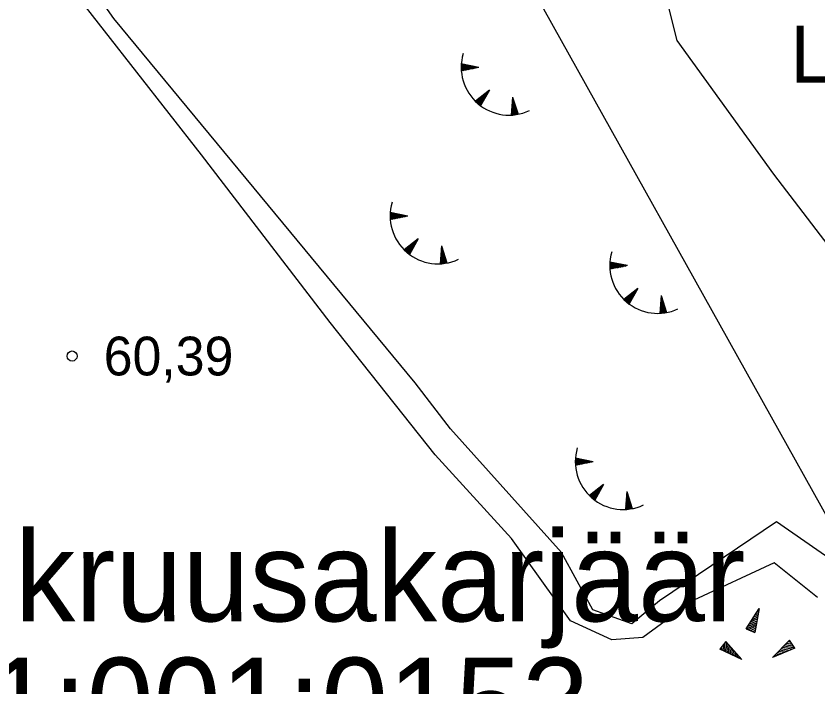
# Model space of a CAD drawing. Extents: x 532503 to 539665, y 6557663 to 6561526.
# Drawn here: x 535381.6 to 535432.3, y 6559649.2 to 6559691.6 of the extents above; entities that cross this region are included whole.
import ezdxf

# ---------------------------------------------------------------- set-up
doc = ezdxf.new("R2010")
doc.units = 0
for name, color, linetype in [('Default', 7, 'Continuous'), ('HALJASTUS', 7, 'Continuous'), ('kataster', 7, 'Continuous'), ('KORGUS-EH2000', 7, 'Continuous'), ('Lõige', 7, 'Continuous'), ('RELJEEF', 7, 'Continuous')]:
    doc.layers.add(name, color=color, linetype=linetype)

# ---------------------------------------------------------------- blocks, each defined once
blk = doc.blocks.new('POINT_DISPLAY')
at = {"layer": 'Default'}
blk.add_line((0, 0), (0, 0), dxfattribs=at)

msp = doc.modelspace()

# ---------------------------------------------------------------- linework, layer by layer
at = {"layer": 'KORGUS-EH2000'}
msp.add_circle((535385.139, 6559670.143), 0.32, dxfattribs=at)
at = {"layer": 'Lõige'}
msp.add_lwpolyline([(535150.705, 6560087.504), (535159.93, 6560069.75), (535218.82, 6559968.7), (535305.655, 6559887.851), (535461.67, 6559608.38), (535506.03, 6559511.29), (535514.367, 6559493.043)], dxfattribs=at)
at = {"layer": 'RELJEEF'}
for p, q in [((535409.743, 6559688.412), (535409.942, 6559688.571)), ((535409.744, 6559688.477), (535409.878, 6559688.583)), ((535409.744, 6559688.348), (535410.007, 6559688.559)), ((535409.745, 6559688.285), (535410.071, 6559688.546)), ((535409.747, 6559688.543), (535409.813, 6559688.596)), ((535409.748, 6559688.224), (535410.136, 6559688.534)), ((535410.864, 6559688.393), (535409.751, 6559688.608)), ((535410.864, 6559688.393), (535409.752, 6559688.175)), ((535409.772, 6559688.179), (535410.2, 6559688.521)), ((535409.878, 6559688.2), (535410.265, 6559688.509)), ((535409.984, 6559688.22), (535410.329, 6559688.496)), ((535410.09, 6559688.241), (535410.394, 6559688.484)), ((535410.196, 6559688.262), (535410.458, 6559688.471)), ((535410.302, 6559688.283), (535410.522, 6559688.459)), ((535410.408, 6559688.304), (535410.587, 6559688.447)), ((535410.514, 6559688.324), (535410.651, 6559688.434)), ((535410.62, 6559688.345), (535410.716, 6559688.422)), ((535410.726, 6559688.366), (535410.78, 6559688.409)), ((535411.528, 6559686.953), (535410.639, 6559686.249)), ((535411.528, 6559686.953), (535410.968, 6559685.967)), ((535411.405, 6559686.737), (535411.409, 6559686.859)), ((535411.459, 6559686.831), (535411.461, 6559686.9)), ((535410.783, 6559686.115), (535410.792, 6559686.37)), ((535410.832, 6559686.074), (535410.843, 6559686.411)), ((535410.88, 6559686.034), (535410.895, 6559686.451)), ((535410.929, 6559685.996), (535410.946, 6559686.492)), ((535410.979, 6559685.985), (535410.998, 6559686.533)), ((535411.032, 6559686.079), (535411.049, 6559686.574)), ((535411.085, 6559686.173), (535411.101, 6559686.614)), ((535411.139, 6559686.267), (535411.152, 6559686.655)), ((535411.192, 6559686.361), (535411.204, 6559686.696)), ((535411.245, 6559686.455), (535411.255, 6559686.737)), ((535411.299, 6559686.549), (535411.307, 6559686.777)), ((535411.352, 6559686.643), (535411.358, 6559686.818)), ((535412.992, 6559686.505), (535412.907, 6559685.374)), ((535413.068, 6559686.268), (535412.981, 6559686.354)), ((535413.035, 6559686.371), (535412.986, 6559686.42)), ((535412.992, 6559686.505), (535413.338, 6559685.425)), ((535410.686, 6559686.203), (535410.689, 6559686.288)), ((535410.734, 6559686.158), (535410.74, 6559686.329)), ((535413.331, 6559685.445), (535412.942, 6559685.831)), ((535413.298, 6559685.548), (535412.947, 6559685.896)), ((535413.265, 6559685.651), (535412.951, 6559685.961)), ((535413.233, 6559685.754), (535412.956, 6559686.027)), ((535413.2, 6559685.857), (535412.961, 6559686.092)), ((535413.167, 6559685.96), (535412.966, 6559686.158)), ((535413.134, 6559686.063), (535412.971, 6559686.223)), ((535413.101, 6559686.165), (535412.976, 6559686.289)), ((535412.973, 6559685.378), (535412.912, 6559685.438)), ((535413.039, 6559685.383), (535412.917, 6559685.503)), ((535413.103, 6559685.39), (535412.922, 6559685.569)), ((535413.166, 6559685.397), (535412.927, 6559685.634)), ((535413.228, 6559685.406), (535412.932, 6559685.7)), ((535413.289, 6559685.416), (535412.937, 6559685.765)), ((535405.25, 6559679.013), (535405.449, 6559679.172)), ((535405.25, 6559678.949), (535405.513, 6559679.159)), ((535405.251, 6559679.078), (535405.384, 6559679.184)), ((535405.252, 6559678.886), (535405.578, 6559679.147)), ((535405.253, 6559679.144), (535405.32, 6559679.197)), ((535405.255, 6559678.825), (535405.642, 6559679.135)), ((535406.37, 6559678.994), (535405.257, 6559679.209)), ((535406.37, 6559678.994), (535405.258, 6559678.776)), ((535405.279, 6559678.78), (535405.707, 6559679.122)), ((535405.385, 6559678.8), (535405.771, 6559679.11)), ((535405.491, 6559678.821), (535405.836, 6559679.097)), ((535405.597, 6559678.842), (535405.9, 6559679.085)), ((535405.703, 6559678.863), (535405.965, 6559679.072)), ((535405.809, 6559678.884), (535406.029, 6559679.06)), ((535405.915, 6559678.905), (535406.093, 6559679.047)), ((535406.021, 6559678.925), (535406.158, 6559679.035)), ((535406.127, 6559678.946), (535406.222, 6559679.023)), ((535406.233, 6559678.967), (535406.287, 6559679.01)), ((535407.034, 6559677.554), (535406.145, 6559676.85)), ((535407.034, 6559677.554), (535406.475, 6559676.568)), ((535406.592, 6559676.774), (535406.607, 6559677.215)), ((535406.645, 6559676.868), (535406.659, 6559677.256)), ((535406.698, 6559676.962), (535406.71, 6559677.297)), ((535406.752, 6559677.056), (535406.762, 6559677.338)), ((535406.805, 6559677.15), (535406.813, 6559677.378)), ((535406.858, 6559677.244), (535406.865, 6559677.419)), ((535406.912, 6559677.338), (535406.916, 6559677.46)), ((535406.965, 6559677.432), (535406.968, 6559677.501)), ((535406.193, 6559676.804), (535406.196, 6559676.889)), ((535406.241, 6559676.759), (535406.247, 6559676.93)), ((535406.29, 6559676.716), (535406.298, 6559676.971)), ((535406.338, 6559676.675), (535406.35, 6559677.012)), ((535406.387, 6559676.635), (535406.401, 6559677.052)), ((535406.435, 6559676.597), (535406.453, 6559677.093)), ((535406.485, 6559676.586), (535406.504, 6559677.134)), ((535406.538, 6559676.68), (535406.556, 6559677.175)), ((535408.499, 6559677.106), (535408.414, 6559675.975)), ((535408.673, 6559676.561), (535408.473, 6559676.759)), ((535408.64, 6559676.663), (535408.478, 6559676.824)), ((535408.607, 6559676.766), (535408.483, 6559676.89)), ((535408.574, 6559676.869), (535408.487, 6559676.955)), ((535408.541, 6559676.972), (535408.492, 6559677.021)), ((535408.499, 6559677.106), (535408.844, 6559676.026)), ((535408.673, 6559675.998), (535408.433, 6559676.235)), ((535408.735, 6559676.007), (535408.438, 6559676.301)), ((535408.796, 6559676.017), (535408.443, 6559676.366)), ((535408.838, 6559676.046), (535408.448, 6559676.431)), ((535408.805, 6559676.149), (535408.453, 6559676.497)), ((535408.772, 6559676.252), (535408.458, 6559676.562)), ((535408.739, 6559676.355), (535408.463, 6559676.628)), ((535408.706, 6559676.458), (535408.468, 6559676.693)), ((535408.479, 6559675.979), (535408.419, 6559676.039)), ((535408.545, 6559675.984), (535408.424, 6559676.104)), ((535408.61, 6559675.99), (535408.429, 6559676.17)), ((535419.139, 6559675.88), (535419.338, 6559676.039)), ((535419.139, 6559675.816), (535419.402, 6559676.026)), ((535419.14, 6559675.945), (535419.273, 6559676.051)), ((535419.141, 6559675.753), (535419.467, 6559676.014)), ((535419.142, 6559676.011), (535419.209, 6559676.064)), ((535419.144, 6559675.692), (535419.531, 6559676.002)), ((535420.259, 6559675.861), (535419.146, 6559676.076)), ((535420.259, 6559675.861), (535419.147, 6559675.643)), ((535419.168, 6559675.647), (535419.596, 6559675.989)), ((535419.274, 6559675.667), (535419.66, 6559675.977)), ((535419.38, 6559675.688), (535419.724, 6559675.964)), ((535419.486, 6559675.709), (535419.789, 6559675.952)), ((535419.592, 6559675.73), (535419.853, 6559675.939)), ((535419.698, 6559675.751), (535419.918, 6559675.927)), ((535419.804, 6559675.772), (535419.982, 6559675.914)), ((535419.91, 6559675.792), (535420.047, 6559675.902)), ((535420.016, 6559675.813), (535420.111, 6559675.89)), ((535420.122, 6559675.834), (535420.176, 6559675.877)), ((535420.923, 6559674.421), (535420.034, 6559673.717)), ((535420.923, 6559674.421), (535420.364, 6559673.435)), ((535420.641, 6559673.923), (535420.65, 6559674.205)), ((535420.694, 6559674.017), (535420.702, 6559674.245)), ((535420.747, 6559674.111), (535420.753, 6559674.286)), ((535420.801, 6559674.205), (535420.805, 6559674.327)), ((535420.854, 6559674.299), (535420.856, 6559674.368)), ((535420.081, 6559673.671), (535420.084, 6559673.756)), ((535420.13, 6559673.626), (535420.136, 6559673.797)), ((535420.178, 6559673.583), (535420.187, 6559673.838)), ((535420.227, 6559673.542), (535420.239, 6559673.879)), ((535420.276, 6559673.502), (535420.29, 6559673.919)), ((535420.324, 6559673.464), (535420.342, 6559673.96)), ((535420.374, 6559673.453), (535420.393, 6559674.001)), ((535420.427, 6559673.547), (535420.445, 6559674.042)), ((535420.481, 6559673.641), (535420.496, 6559674.082)), ((535420.534, 6559673.735), (535420.548, 6559674.123)), ((535420.587, 6559673.829), (535420.599, 6559674.164)), ((535422.388, 6559673.973), (535422.303, 6559672.842)), ((535422.529, 6559673.53), (535422.366, 6559673.691)), ((535422.496, 6559673.633), (535422.371, 6559673.757)), ((535422.463, 6559673.736), (535422.376, 6559673.822)), ((535422.43, 6559673.839), (535422.381, 6559673.888)), ((535422.388, 6559673.973), (535422.733, 6559672.893)), ((535422.624, 6559672.874), (535422.327, 6559673.168)), ((535422.685, 6559672.884), (535422.332, 6559673.233)), ((535422.727, 6559672.913), (535422.337, 6559673.298)), ((535422.694, 6559673.016), (535422.342, 6559673.364)), ((535422.661, 6559673.119), (535422.347, 6559673.429)), ((535422.628, 6559673.222), (535422.352, 6559673.495)), ((535422.595, 6559673.325), (535422.357, 6559673.56)), ((535422.562, 6559673.428), (535422.362, 6559673.626)), ((535422.368, 6559672.846), (535422.308, 6559672.906)), ((535422.434, 6559672.851), (535422.312, 6559672.971)), ((535422.499, 6559672.857), (535422.317, 6559673.037)), ((535422.562, 6559672.865), (535422.322, 6559673.102)), ((535416.96, 6559663.484), (535417.159, 6559663.643)), ((535416.961, 6559663.549), (535417.095, 6559663.656)), ((535416.961, 6559663.42), (535417.223, 6559663.631)), ((535416.962, 6559663.357), (535417.288, 6559663.618)), ((535416.964, 6559663.615), (535417.03, 6559663.668)), ((535416.965, 6559663.296), (535417.352, 6559663.606)), ((535418.081, 6559663.465), (535416.967, 6559663.68)), ((535416.989, 6559663.251), (535417.417, 6559663.593)), ((535417.095, 6559663.272), (535417.481, 6559663.581)), ((535417.201, 6559663.292), (535417.546, 6559663.568)), ((535417.307, 6559663.313), (535417.61, 6559663.556)), ((535417.413, 6559663.334), (535417.675, 6559663.543)), ((535417.519, 6559663.355), (535417.739, 6559663.531)), ((535417.625, 6559663.376), (535417.804, 6559663.519)), ((535418.081, 6559663.465), (535416.968, 6559663.247)), ((535417.731, 6559663.396), (535417.868, 6559663.506)), ((535417.837, 6559663.417), (535417.933, 6559663.494)), ((535417.943, 6559663.438), (535417.997, 6559663.481)), ((535418.744, 6559662.025), (535417.856, 6559661.321)), ((535418.744, 6559662.025), (535418.185, 6559661.039)), ((535418.097, 6559661.107), (535418.112, 6559661.523)), ((535418.146, 6559661.069), (535418.163, 6559661.564)), ((535418.195, 6559661.057), (535418.215, 6559661.605)), ((535418.249, 6559661.151), (535418.266, 6559661.646)), ((535418.302, 6559661.245), (535418.317, 6559661.687)), ((535418.355, 6559661.339), (535418.369, 6559661.727)), ((535418.409, 6559661.433), (535418.42, 6559661.768)), ((535418.462, 6559661.527), (535418.472, 6559661.809)), ((535418.515, 6559661.621), (535418.523, 6559661.85)), ((535418.569, 6559661.715), (535418.575, 6559661.89)), ((535418.622, 6559661.809), (535418.626, 6559661.931)), ((535418.675, 6559661.903), (535418.678, 6559661.972)), ((535420.209, 6559661.577), (535420.124, 6559660.446)), ((535420.252, 6559661.443), (535420.203, 6559661.492)), ((535420.209, 6559661.577), (535420.554, 6559660.497)), ((535417.903, 6559661.275), (535417.906, 6559661.36)), ((535417.951, 6559661.23), (535417.957, 6559661.401)), ((535418, 6559661.187), (535418.009, 6559661.442)), ((535418.048, 6559661.146), (535418.06, 6559661.483)), ((535420.482, 6559660.723), (535420.168, 6559661.034)), ((535420.449, 6559660.826), (535420.173, 6559661.099)), ((535420.416, 6559660.929), (535420.178, 6559661.164)), ((535420.383, 6559661.032), (535420.183, 6559661.23)), ((535420.35, 6559661.135), (535420.188, 6559661.295)), ((535420.317, 6559661.237), (535420.193, 6559661.361)), ((535420.285, 6559661.34), (535420.198, 6559661.426)), ((535420.19, 6559660.45), (535420.129, 6559660.51)), ((535420.255, 6559660.455), (535420.134, 6559660.575)), ((535420.32, 6559660.462), (535420.139, 6559660.641)), ((535420.383, 6559660.469), (535420.144, 6559660.706)), ((535420.445, 6559660.478), (535420.149, 6559660.772)), ((535420.506, 6559660.488), (535420.153, 6559660.837)), ((535420.548, 6559660.517), (535420.158, 6559660.903)), ((535420.515, 6559660.62), (535420.163, 6559660.968)), ((535427.755, 6559652.899), (535428.595, 6559654.179)), ((535428.595, 6559654.179), (535428.315, 6559652.669)), ((535428.445, 6559653.949), (535428.565, 6559653.999)), ((535428.545, 6559654.099), (535428.585, 6559654.119)), ((535427.955, 6559653.199), (535428.455, 6559653.409)), ((535428.055, 6559653.349), (535428.305, 6559653.459)), ((535428.155, 6559653.499), (535428.495, 6559653.649)), ((535428.255, 6559653.649), (535428.515, 6559653.769)), ((535428.305, 6559653.459), (535428.475, 6559653.529)), ((535428.345, 6559653.799), (535428.545, 6559653.879)), ((535427.755, 6559652.899), (535428.405, 6559653.179)), ((535427.755, 6559652.899), (535428.315, 6559652.669)), ((535427.855, 6559653.049), (535428.425, 6559653.289)), ((535427.885, 6559652.849), (535428.385, 6559653.059)), ((535428.015, 6559652.789), (535428.365, 6559652.939)), ((535428.155, 6559652.739), (535428.345, 6559652.819)), ((535428.285, 6559652.689), (535428.315, 6559652.699)), ((535426.472, 6559652.098), (535426.102, 6559651.618)), ((535426.302, 6559651.878), (535426.352, 6559651.508)), ((535426.382, 6559651.988), (535426.452, 6559651.448)), ((535426.472, 6559652.098), (535427.482, 6559650.958)), ((535426.472, 6559652.098), (535426.562, 6559651.398)), ((535426.592, 6559651.968), (535426.672, 6559651.348)), ((535429.43, 6559651.088), (535430.51, 6559652.178)), ((535430.77, 6559651.788), (535430.24, 6559651.898)), ((535430.69, 6559651.908), (535430.32, 6559651.978)), ((535430.61, 6559652.028), (535430.41, 6559652.068)), ((535430.53, 6559652.148), (535430.49, 6559652.148)), ((535430.85, 6559651.678), (535430.51, 6559652.178)), ((535427.482, 6559650.958), (535426.102, 6559651.618)), ((535426.122, 6559651.648), (535426.132, 6559651.608)), ((535426.212, 6559651.758), (535426.242, 6559651.558)), ((535426.712, 6559651.828), (535426.782, 6559651.298)), ((535426.832, 6559651.698), (535426.862, 6559651.418)), ((535426.862, 6559651.418), (535426.892, 6559651.238)), ((535426.942, 6559651.558), (535427.002, 6559651.188)), ((535427.062, 6559651.428), (535427.102, 6559651.138)), ((535430.85, 6559651.678), (535429.43, 6559651.088)), ((535430.01, 6559651.328), (535429.73, 6559651.388)), ((535430.18, 6559651.398), (535429.81, 6559651.468)), ((535430.08, 6559651.518), (535429.9, 6559651.558)), ((535430.51, 6559651.538), (535429.98, 6559651.638)), ((535430.68, 6559651.608), (535430.07, 6559651.728)), ((535430.35, 6559651.468), (535430.08, 6559651.518)), ((535430.85, 6559651.678), (535430.15, 6559651.808)), ((535427.182, 6559651.288), (535427.212, 6559651.088)), ((535427.302, 6559651.158), (535427.322, 6559651.028)), ((535427.422, 6559651.018), (535427.432, 6559650.978)), ((535429.51, 6559651.118), (535429.48, 6559651.128)), ((535429.68, 6559651.188), (535429.56, 6559651.218)), ((535429.85, 6559651.258), (535429.64, 6559651.298))]:
    msp.add_line(p, q, dxfattribs=at)
for points in [[(535465.729, 6559608.774), (535462.127, 6559614.941), (535454.362, 6559625.606), (535449.537, 6559632.516), (535437.1, 6559651.905), (535433.274, 6559657.174), (535429.675, 6559659.673), (535422.288, 6559654.665), (535420.529, 6559653.22), (535418.073, 6559654.093), (535416.095, 6559657.722), (535409.073, 6559665.547), (535406.836, 6559668.456), (535387.775, 6559691.478), (535381.964, 6559699.759), (535374.616, 6559708.105), (535371.861, 6559711.931), (535367.481, 6559717.176), (535364.865, 6559720.505), (535361.879, 6559724.065), (535359.666, 6559725.917), (535366.933, 6559734.437)], [(535432.273, 6559654.878), (535429.531, 6559657.082), (535424.453, 6559654.717), (535421.228, 6559652.361), (535419.26, 6559652.214), (535416.663, 6559653.401), (535412.935, 6559658.607), (535408.096, 6559663.9), (535401.463, 6559672.267), (535393.313, 6559682.854), (535385.143, 6559693.334), (535379.274, 6559700.559), (535375.164, 6559705.888), (535371.677, 6559711.534)], [(535442.192, 6559667.23), (535437.471, 6559671.239), (535429.518, 6559681.634), (535423.397, 6559690.08), (535421.862, 6559696.251), (535422.861, 6559699.416), (535425.535, 6559701.726), (535431.855, 6559704.653), (535439.658, 6559704.885), (535447.003, 6559702.867), (535450.275, 6559700.354), (535453.786, 6559689.835), (535455.531, 6559679.895), (535454.687, 6559669.862), (535442.192, 6559667.23)]]:
    msp.add_lwpolyline(points, dxfattribs=at)
for centre in [(535412.771, 6559688.398), (535408.277, 6559678.999), (535422.166, 6559675.866), (535419.987, 6559663.47)]:
    msp.add_arc(centre, 3.027, 163.4234, 295.1745, dxfattribs=at)

# ---------------------------------------------------------------- block references
at = {"layer": 'RELJEEF', "xscale": 100, "yscale": 100}
for p in [(535427.755, 6559652.899), (535426.472, 6559652.098), (535430.85, 6559651.678)]:
    msp.add_blockref('POINT_DISPLAY', p, dxfattribs=at)

# ---------------------------------------------------------------- texts
at = {"layer": 'HALJASTUS'}
msp.add_text('Ladu', height=3.6, dxfattribs=at).set_placement((535430.564, 6559687.434))
at = {"layer": 'kataster'}
for s, p in [('Ambuse kruusakarjäär', (535351.451, 6559653.375)), ('31701:001:0153', (535362.741, 6559645.375))]:
    msp.add_text(s, height=5.7, dxfattribs=at).set_placement(p)
at = {"layer": 'KORGUS-EH2000'}
msp.add_text('60,39 ', height=2.45, dxfattribs=at).set_placement((535387.139, 6559668.918))

doc.saveas('drawing.dxf')
